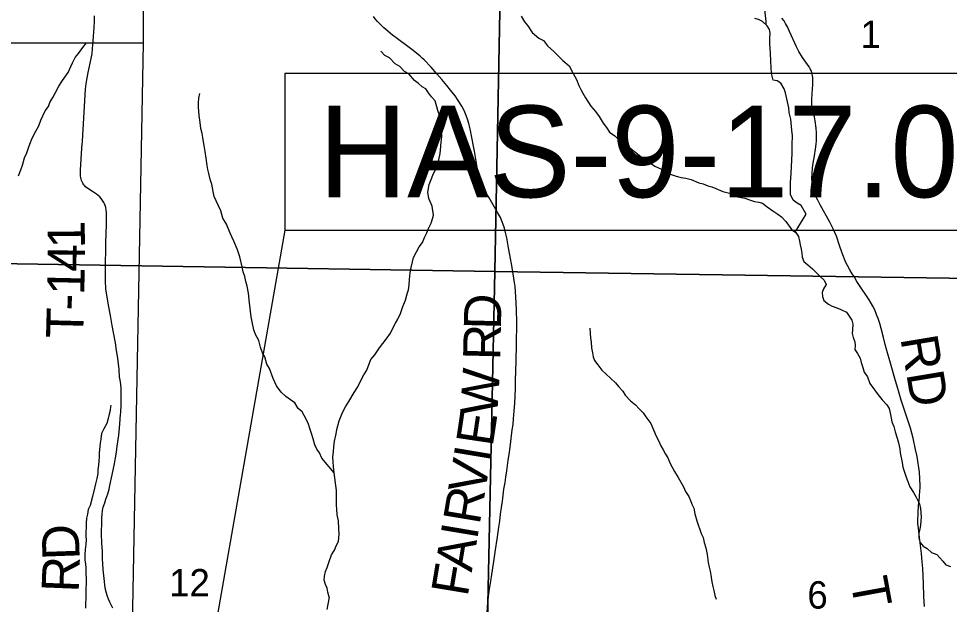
# Model space of a CAD drawing. Extents: x 0 to 34, y 0 to 22.
# Drawn here: x 13.784 to 15.207, y 18.414 to 19.31 of the extents above; entities that cross this region are included whole.
import ezdxf

# ---------------------------------------------------------------- set-up
doc = ezdxf.new("R2010")
doc.units = 0
for name, color, linetype in [('GM_X_Corporation', 7, 'Continuous'), ('GM_X_County_Road', 7, 'Continuous'), ('GM_X_County_Road_Text', 7, 'Continuous'), ('GM_X_Minor_River', 7, 'Continuous'), ('GM_X_Section_Text', 7, 'Continuous'), ('GM_X_Township_Road', 7, 'Continuous'), ('GM_X_Township_Road_Text', 7, 'Continuous'), ('SH_Text', 7, 'Continuous')]:
    doc.layers.add(name, color=color, linetype=linetype)

msp = doc.modelspace()

# ---------------------------------------------------------------- linework, layer by layer
at = {"layer": 'GM_X_Corporation'}
for points in [[(14.532, 19.9321), (14.5125, 18.9236), (13.4956, 18.9396), (13.52, 19.9573)], [(14.532, 19.9321), (15.5496, 19.9206), (15.5197, 18.9088), (14.5125, 18.9236)], [(13.4956, 18.9396), (14.5125, 18.9236), (14.4926, 17.9788), (13.4723, 18.0001)], [(14.5125, 18.9236), (15.5197, 18.9088), (15.5004, 17.9447), (14.4926, 17.9788)]]:
    msp.add_lwpolyline(points, close=True, dxfattribs=at)
at = {"layer": 'GM_X_County_Road'}
msp.add_lwpolyline([(14.5006, 18.402), (14.5018, 18.4174), (14.5038, 18.4344), (14.5056, 18.4473), (14.5071, 18.4565), (14.5094, 18.4705), (14.5109, 18.48), (14.5135, 18.4979), (14.516, 18.5141), (14.5175, 18.5247), (14.5185, 18.5323), (14.5198, 18.5417), (14.5212, 18.5526), (14.5224, 18.5623), (14.5241, 18.5722), (14.5252, 18.5813), (14.5264, 18.5904), (14.5281, 18.6006), (14.5292, 18.609), (14.5305, 18.6188), (14.5317, 18.627), (14.5328, 18.6351), (14.5341, 18.6435), (14.5357, 18.6549), (14.537, 18.6635), (14.5391, 18.6811), (14.5402, 18.6895), (14.5411, 18.698), (14.5421, 18.7102), (14.5429, 18.7215), (14.5441, 18.7444), (14.5442, 18.7568), (14.5449, 18.7865), (14.5456, 18.8123), (14.5458, 18.8448), (14.5453, 18.8654), (14.5446, 18.8849), (14.544, 18.8929), (14.5433, 18.9004), (14.5425, 18.9066), (14.5388, 18.9294), (14.5354, 18.9488), (14.5334, 18.9596), (14.5308, 18.9747), (14.5289, 18.9832), (14.5271, 18.9899), (14.5252, 18.9954), (14.5236, 18.9996), (14.5208, 19.0058), (14.5166, 19.0135), (14.514, 19.0181), (14.5037, 19.036), (14.4988, 19.0443), (14.495, 19.0514), (14.4924, 19.0572), (14.4903, 19.0623), (14.4889, 19.0671), (14.488, 19.0707), (14.4861, 19.0802), (14.4812, 19.1077), (14.48, 19.1152), (14.4748, 19.1418), (14.4728, 19.1496), (14.4707, 19.1564), (14.4687, 19.162), (14.4665, 19.1671), (14.4638, 19.1728), (14.4619, 19.1763), (14.4565, 19.1848), (14.4517, 19.192), (14.4445, 19.201), (14.439, 19.2078), (14.4312, 19.217), (14.4237, 19.2259), (14.4148, 19.2361), (14.4043, 19.2472), (14.4015, 19.2499), (14.3984, 19.2527), (14.3875, 19.2616), (14.3837, 19.2646), (14.3593, 19.2824), (14.3559, 19.2849), (14.3458, 19.2934), (14.3425, 19.2963), (14.3359, 19.3028), (14.3329, 19.3059), (14.3295, 19.3099), (14.3269, 19.3134)], dxfattribs=at)
at = {"layer": 'GM_X_Minor_River'}
for points in [[(14.927, 19.301), (14.927, 19.306), (14.9234, 19.338)], [(14.5529, 19.3138), (14.5578, 19.3055), (14.5627, 19.299), (14.5695, 19.2891), (14.5797, 19.2803), (14.5869, 19.2765), (14.593, 19.2688), (14.6028, 19.2597), (14.6164, 19.246), (14.6262, 19.2379), (14.6319, 19.2265), (14.6375, 19.217), (14.6409, 19.2079), (14.6439, 19.2018), (14.6469, 19.1961), (14.651, 19.1888), (14.659, 19.1763), (14.6661, 19.1679), (14.6718, 19.1606), (14.6778, 19.1504), (14.6831, 19.1439), (14.6876, 19.1367), (14.6956, 19.1309), (14.705, 19.1225), (14.7122, 19.1179), (14.7183, 19.113), (14.7258, 19.1069), (14.733, 19.1015), (14.7398, 19.0958), (14.7455, 19.0927), (14.7572, 19.0843), (14.7671, 19.0801), (14.7765, 19.0736), (14.7837, 19.0713), (14.7894, 19.069), (14.7974, 19.0671), (14.8042, 19.0663), (14.8125, 19.0644), (14.8243, 19.059), (14.8311, 19.0575), (14.8379, 19.0544), (14.844, 19.0529), (14.8504, 19.0502), (14.861, 19.046), (14.8712, 19.0433), (14.8834, 19.0379), (14.8947, 19.0356), (14.9019, 19.0333), (14.9095, 19.0306), (14.916, 19.0294), (14.9216, 19.0279), (14.9288, 19.0225), (14.9375, 19.0161), (14.9451, 19.0111), (14.9508, 19.0073), (14.9572, 19), (14.9613, 18.9943), (14.9666, 18.9871), (14.9727, 18.9829), (14.9768, 18.9772), (14.9783, 18.9699), (14.9794, 18.9642), (14.9809, 18.9574), (14.982, 18.9513), (14.9824, 18.9452), (14.985, 18.9387), (14.9907, 18.9338), (14.9979, 18.9273), (15.0035, 18.922), (15.0096, 18.9159), (15.016, 18.9101), (15.019, 18.9037), (15.0148, 18.8968), (15.0129, 18.8911), (15.0132, 18.8854), (15.0155, 18.879), (15.0223, 18.8733), (15.0283, 18.8702), (15.0355, 18.8679), (15.0412, 18.8656), (15.0499, 18.8614), (15.0582, 18.8492), (15.0597, 18.8427), (15.0593, 18.8344), (15.0589, 18.8287)], [(14.9717, 18.9836), (14.9884, 19.0113), (14.9808, 19.0243), (14.9744, 19.0281), (14.9687, 19.0327), (14.9646, 19.0414), (14.9643, 19.0597), (14.9655, 19.0733), (14.9663, 19.0942), (14.9668, 19.1041), (14.9672, 19.1178), (14.9676, 19.1307), (14.9665, 19.1398), (14.9647, 19.1562), (14.9625, 19.1668), (14.9617, 19.174), (14.9588, 19.1874), (14.9569, 19.1965), (14.9547, 19.2026), (14.9498, 19.2117), (14.9441, 19.2148), (14.938, 19.2163), (14.9354, 19.2262), (14.9343, 19.2444), (14.9336, 19.2577), (14.9326, 19.2718), (14.9326, 19.2805), (14.9334, 19.2878), (14.9323, 19.2935), (14.9289, 19.2992), (14.9217, 19.306), (14.9157, 19.3091), (14.91, 19.3106)], [(13.8666, 19.2426), (13.8708, 19.2506), (13.8761, 19.257), (13.8823, 19.2661), (13.888, 19.2733)], [(14.2592, 18.4253), (14.257, 18.433), (14.2558, 18.439), (14.2536, 18.4447), (14.2517, 18.4512), (14.2518, 18.4577), (14.2533, 18.4645), (14.256, 18.4706), (14.2591, 18.4801), (14.2629, 18.4903), (14.2671, 18.4975), (14.2698, 18.504), (14.2732, 18.5108), (14.2744, 18.5218), (14.2741, 18.5302), (14.2734, 18.5419), (14.2715, 18.5511), (14.2708, 18.5598), (14.2701, 18.5659), (14.2701, 18.5883), (14.2694, 18.5963), (14.268, 18.6077), (14.2669, 18.6157), (14.2658, 18.6248), (14.265, 18.6328), (14.2647, 18.6396), (14.2655, 18.6484), (14.2663, 18.6552), (14.2674, 18.6639), (14.2698, 18.6753), (14.2706, 18.6818), (14.2744, 18.6951), (14.2794, 18.7076), (14.284, 18.7163), (14.2893, 18.7247), (14.2974, 18.7383), (14.3027, 18.747), (14.3069, 18.7558), (14.3123, 18.7652), (14.3169, 18.7724), (14.3188, 18.7781), (14.323, 18.7888), (14.3291, 18.796), (14.336, 18.8066), (14.3463, 18.8202), (14.3531, 18.8289), (14.3577, 18.8388), (14.3604, 18.8445), (14.3639, 18.8505), (14.3681, 18.8593), (14.3719, 18.8699), (14.3758, 18.8794), (14.3784, 18.8893), (14.3804, 18.8953), (14.3812, 18.9025), (14.382, 18.9113), (14.3828, 18.9212), (14.3843, 18.9295), (14.3863, 18.9382), (14.3882, 18.9447), (14.3924, 18.9534), (14.3966, 18.961), (14.4016, 18.9678), (14.405, 18.9754), (14.4084, 18.9826), (14.4108, 18.9891), (14.415, 18.9974), (14.4169, 19.0039), (14.4188, 19.0096), (14.4166, 19.0233), (14.4113, 19.0351), (14.4102, 19.0446), (14.4122, 19.0567), (14.4153, 19.0643), (14.4176, 19.0707), (14.421, 19.0783), (14.4241, 19.0867), (14.4268, 19.0943), (14.4287, 19.1038), (14.4295, 19.1095), (14.4303, 19.1212), (14.4315, 19.1292), (14.4311, 19.138), (14.4308, 19.1437), (14.4282, 19.1611), (14.4252, 19.1699), (14.4211, 19.1844), (14.4158, 19.1908), (14.4109, 19.1969), (14.4071, 19.2026), (14.4014, 19.2057), (14.3958, 19.211), (14.3897, 19.2156), (14.381, 19.2255), (14.3742, 19.2294), (14.3671, 19.237), (14.3599, 19.2408), (14.3512, 19.2503), (14.344, 19.2538), (14.3379, 19.2603)], [(13.7843, 19.0696), (13.7877, 19.0791), (13.79, 19.0859), (13.7935, 19.0973), (13.7969, 19.1049), (13.7993, 19.1125), (13.8016, 19.1182), (13.805, 19.1273), (13.8104, 19.1379), (13.815, 19.1463), (13.8184, 19.155), (13.8249, 19.1694), (13.8299, 19.1758), (13.8322, 19.1819), (13.8364, 19.1895), (13.8402, 19.196), (13.846, 19.207), (13.8502, 19.2138), (13.8551, 19.2206), (13.8601, 19.2278), (13.8639, 19.2369), (13.8666, 19.2426)], [(14.2668, 18.6158), (14.248, 18.6382), (14.2442, 18.6462), (14.2401, 18.6519), (14.2374, 18.6584), (14.2348, 18.6675), (14.2322, 18.6755), (14.2303, 18.6819), (14.2273, 18.6899), (14.2239, 18.6975), (14.2179, 18.709), (14.2119, 18.7139), (14.2066, 18.7227), (14.2002, 18.7273), (14.193, 18.7322), (14.1858, 18.7391), (14.1786, 18.7486), (14.1734, 18.76), (14.1677, 18.7749), (14.164, 18.7817), (14.161, 18.7928), (14.1572, 18.7989), (14.1542, 18.8076), (14.1516, 18.8179), (14.1463, 18.827), (14.1441, 18.8342), (14.1419, 18.8441), (14.14, 18.854), (14.1389, 18.8628), (14.1374, 18.8757), (14.136, 18.8901), (14.1338, 18.9008), (14.1315, 18.9084), (14.1304, 18.916), (14.1278, 18.9232), (14.1259, 18.9308), (14.1226, 18.946), (14.1188, 18.9567), (14.1136, 18.9696), (14.1102, 18.9765), (14.1076, 18.9822), (14.1019, 18.9959), (14.0966, 19.005), (14.0933, 19.0161), (14.0865, 19.0317), (14.0831, 19.0381), (14.082, 19.0457), (14.0798, 19.0568), (14.0779, 19.0625), (14.0749, 19.0731), (14.0734, 19.0792), (14.0727, 19.0857), (14.0712, 19.0967), (14.0694, 19.107), (14.0679, 19.1161), (14.0672, 19.1218), (14.0661, 19.1286), (14.065, 19.1343), (14.0631, 19.1419), (14.062, 19.1511), (14.0601, 19.1621), (14.0594, 19.175), (14.0595, 19.1815), (14.0599, 19.1887), (14.0614, 19.1955)], [(14.6575, 18.8366), (14.6582, 18.8286), (14.6589, 18.8221), (14.6597, 18.8153), (14.6604, 18.8069), (14.6619, 18.7989), (14.6626, 18.7932), (14.6649, 18.7871), (14.6701, 18.7807), (14.6758, 18.7727), (14.6826, 18.7662), (14.689, 18.7601), (14.697, 18.7532), (14.7015, 18.7475), (14.7079, 18.7406), (14.7117, 18.7345), (14.7196, 18.7258), (14.7272, 18.7197), (14.7332, 18.7132), (14.7393, 18.7071), (14.7434, 18.701), (14.751, 18.6911), (14.7551, 18.6812), (14.7588, 18.6717), (14.7626, 18.6648), (14.7664, 18.6568), (14.7698, 18.6507), (14.7731, 18.6443), (14.7769, 18.6385), (14.7807, 18.6298), (14.7833, 18.6241), (14.7871, 18.6176), (14.7927, 18.6085), (14.801, 18.594), (14.804, 18.5871), (14.8089, 18.5792), (14.8115, 18.5734), (14.8138, 18.5677), (14.8164, 18.5613), (14.8183, 18.5529), (14.8213, 18.5422), (14.8276, 18.5228), (14.8307, 18.5168), (14.8325, 18.5092), (14.8348, 18.5008), (14.837, 18.4905), (14.8388, 18.4783), (14.8399, 18.4711), (14.8414, 18.465), (14.8425, 18.4593), (14.8444, 18.4491), (14.8459, 18.4415), (14.8474, 18.4358), (14.8489, 18.4282), (14.8507, 18.4223)], [(15.0589, 18.8287), (15.06, 18.8226), (15.0626, 18.8161), (15.0634, 18.8104), (15.0626, 18.804), (15.0667, 18.7979), (15.0709, 18.791), (15.0724, 18.7845), (15.075, 18.7769), (15.0772, 18.7693), (15.0821, 18.7625), (15.0859, 18.7522), (15.0931, 18.7427), (15.0987, 18.7347), (15.1044, 18.7274), (15.1119, 18.7198), (15.1153, 18.7141), (15.1172, 18.705), (15.1194, 18.6936), (15.1224, 18.6863), (15.1243, 18.6783), (15.1276, 18.6688), (15.1295, 18.6612), (15.1314, 18.6525), (15.1321, 18.646), (15.1351, 18.6316), (15.1362, 18.624), (15.1392, 18.6148), (15.1414, 18.6087), (15.1437, 18.6023), (15.1471, 18.5943), (15.1527, 18.5855), (15.1565, 18.5783), (15.1614, 18.568), (15.1632, 18.5612), (15.1643, 18.5479), (15.1639, 18.5422), (15.1631, 18.5353), (15.162, 18.5296), (15.1604, 18.5236), (15.1604, 18.5163), (15.1622, 18.5095), (15.1672, 18.5034), (15.1736, 18.4996), (15.18, 18.4938), (15.1883, 18.4908), (15.1974, 18.4805), (15.2019, 18.4748), (15.2088, 18.4725)], [(13.9252, 18.7192), (13.925, 18.7169), (13.9243, 18.7108), (13.9227, 18.7051), (13.9212, 18.6986), (13.9192, 18.691), (13.9146, 18.6827), (13.9112, 18.6755), (13.91, 18.6671), (13.9092, 18.6611), (13.9081, 18.6512), (13.9077, 18.6455), (13.9076, 18.6398), (13.9072, 18.6341), (13.9064, 18.6273), (13.9056, 18.62), (13.9052, 18.6143), (13.9037, 18.6067), (13.9018, 18.5988), (13.9002, 18.5919), (13.8971, 18.5794), (13.8937, 18.5657), (13.8906, 18.5593), (13.8894, 18.5521), (13.8883, 18.546), (13.8878, 18.5384), (13.8874, 18.5316), (13.887, 18.5255), (13.887, 18.5186), (13.8874, 18.5129), (13.8873, 18.5065), (13.8862, 18.4981), (13.8857, 18.4905), (13.8857, 18.4822), (13.8864, 18.4765), (13.8872, 18.47), (13.8871, 18.4609), (13.8875, 18.4537), (13.8867, 18.4084)], [(13.888, 18.4429), (13.888, 18.443)], [(14.2592, 18.4253), (14.2557, 18.4067)]]:
    msp.add_lwpolyline(points, dxfattribs=at)
at = {"layer": 'GM_X_Township_Road'}
for points in [[(13.9405, 18.7073), (13.9412, 18.7199), (13.9409, 18.7458), (13.9399, 18.7546), (13.9388, 18.7623), (13.9379, 18.7734), (13.9359, 18.791), (13.9342, 18.8027), (13.9324, 18.8146), (13.9294, 18.8301), (13.9275, 18.8407), (13.9246, 18.8563), (13.9216, 18.8721), (13.9185, 18.8908), (13.9178, 18.8963), (13.9175, 18.9008), (13.9172, 18.9053), (13.917, 18.9138), (13.9173, 18.9406), (13.9175, 18.9518), (13.9179, 18.9677), (13.9185, 18.9955), (13.9188, 19.0093), (13.9187, 19.0136), (13.9184, 19.0173), (13.9176, 19.0214), (13.9167, 19.0245), (13.9157, 19.0271), (13.9147, 19.029), (13.9128, 19.0322), (13.9107, 19.035), (13.9084, 19.0375), (13.9058, 19.0399), (13.9034, 19.0418), (13.8986, 19.045), (13.8888, 19.0514), (13.8868, 19.0531), (13.8853, 19.0546), (13.884, 19.0562), (13.8825, 19.0584), (13.8815, 19.0605), (13.8806, 19.0628), (13.8799, 19.0648), (13.8795, 19.067), (13.8791, 19.0694), (13.879, 19.0737), (13.8791, 19.0782), (13.8812, 19.112), (13.8819, 19.1226), (13.883, 19.1404), (13.8866, 19.2021), (13.8875, 19.2107), (13.8884, 19.2164), (13.8907, 19.2277), (13.8952, 19.2492), (13.8966, 19.2571), (13.8972, 19.2642), (13.8984, 19.2763), (13.8996, 19.2968), (13.9001, 19.3058), (13.9005, 19.3147)], [(15.1285, 18.7446), (15.1252, 18.7562), (15.1172, 18.7835), (15.1118, 18.8028), (15.1092, 18.812), (15.1066, 18.8224), (15.103, 18.8363), (15.1008, 18.8441), (15.0983, 18.8516), (15.0965, 18.8564), (15.0932, 18.8648), (15.0905, 18.8702), (15.0847, 18.8801), (15.0807, 18.8863), (15.0731, 18.8975), (15.066, 18.9083), (15.0617, 18.9158), (15.0589, 18.9201), (15.0551, 18.9261), (15.0514, 18.9325), (15.049, 18.9372), (15.0432, 18.9513), (15.0393, 18.9634), (15.0347, 18.9773), (15.0296, 18.9889), (15.0245, 18.9989), (15.0098, 19.0253), (15.0062, 19.0323), (15.0034, 19.0383), (15.002, 19.0418), (15.0008, 19.0462), (14.999, 19.0524), (14.9977, 19.0595), (14.9969, 19.0655), (14.9981, 19.0819), (14.9993, 19.0891), (15.0012, 19.1005), (15.0028, 19.1103), (15.0039, 19.1181), (15.0042, 19.1233), (15.0043, 19.1305), (15.004, 19.1356), (15.0035, 19.1428), (15.0021, 19.154), (15.0009, 19.1598), (14.9982, 19.1708), (14.9971, 19.1793), (14.9972, 19.187), (14.9973, 19.1952), (14.9986, 19.2094), (14.9987, 19.215), (14.9985, 19.2199), (14.9981, 19.2228), (14.9975, 19.2257), (14.997, 19.2277), (14.9958, 19.2309), (14.9946, 19.2334), (14.9928, 19.2366), (14.9851, 19.2473), (14.9827, 19.2509), (14.9773, 19.2597), (14.9737, 19.2668), (14.9627, 19.2907), (14.9597, 19.2978), (14.957, 19.3026), (14.9545, 19.3066), (14.951, 19.3111)], [(15.1619, 18.583), (15.1622, 18.5852), (15.1625, 18.5953), (15.1623, 18.6068), (15.1615, 18.6167), (15.1606, 18.6235), (15.1597, 18.6296), (15.1579, 18.6405), (15.1556, 18.6513), (15.1519, 18.6687), (15.148, 18.6838), (15.1445, 18.6948), (15.141, 18.7052), (15.1375, 18.7147), (15.1336, 18.7269), (15.1285, 18.7446)], [(13.9124, 18.4944), (13.9124, 18.4954), (13.9116, 18.5081), (13.9111, 18.5225), (13.9113, 18.5417), (13.9115, 18.5471), (13.912, 18.5517), (13.9128, 18.558), (13.9138, 18.563), (13.916, 18.5697), (13.9179, 18.5752), (13.9206, 18.5832), (13.9225, 18.5905), (13.9238, 18.5964), (13.9272, 18.6124), (13.9293, 18.6223), (13.9307, 18.6295), (13.9323, 18.6383), (13.9339, 18.6474), (13.9352, 18.6565), (13.9373, 18.6734), (13.939, 18.6899), (13.9403, 18.7054), (13.9405, 18.7073)], [(15.1691, 18.411), (15.1685, 18.4266), (15.1679, 18.4461), (15.1669, 18.4692), (15.1659, 18.4797), (15.1646, 18.4922), (15.1615, 18.5168), (15.16, 18.5311), (15.1593, 18.538), (15.1592, 18.5419), (15.1594, 18.5543), (15.1599, 18.5652), (15.1614, 18.5776), (15.1619, 18.583)], [(13.9285, 18.4085), (13.9239, 18.418), (13.9219, 18.4223), (13.9204, 18.4263), (13.9187, 18.4315), (13.9174, 18.437), (13.9162, 18.4437), (13.9155, 18.4494), (13.9138, 18.4679), (13.9128, 18.4843), (13.9124, 18.4944)]]:
    msp.add_lwpolyline(points, dxfattribs=at)
at = {"layer": 'SH_Text'}
for p, q in [((13.9747, 19.2724), (13.9451, 17.7129)), ((14.1914, 18.9865), (13.9676, 17.7132))]:
    msp.add_line(p, q, dxfattribs=at)
for points in [[(12.0903, 19.9768), (13.9747, 19.9768), (13.9747, 19.2724), (12.0903, 19.2724)], [(14.1914, 19.2265), (14.1914, 18.9865), (15.4525, 18.9865), (15.4525, 19.2265)]]:
    msp.add_lwpolyline(points, close=True, dxfattribs=at)

# ---------------------------------------------------------------- texts
at = {"layer": 'GM_X_County_Road_Text'}
for s, rotation, p in [('D', 88.6447, (14.5216, 18.8341)), ('R', 88.6494, (14.5205, 18.7875)), ('W', 86.3731, (14.5159, 18.7017)), ('E', 81.5178, (14.509, 18.6545)), ('I', 80.5236, (14.505, 18.6304)), ('V', 80.5071, (14.4968, 18.5811)), ('R', 80.5114, (14.4891, 18.535)), ('I', 80.5159, (14.4852, 18.512)), ('A', 80.5071, (14.477, 18.4627)), ('F', 80.5111, (14.4707, 18.4249))]:
    msp.add_text(s, height=0.0568, rotation=rotation, dxfattribs=at).set_placement(p)
at = {"layer": 'GM_X_Section_Text'}
for s, height, p in [('1', 0.0419, (15.0715, 19.2654)), ('12', 0.04186, (14.0144, 18.4266)), ('6', 0.0419, (14.9902, 18.4079))]:
    msp.add_text(s, height=height, rotation=0, dxfattribs=at).set_placement(p)
at = {"layer": 'GM_X_Township_Road_Text'}
for s, height, rotation, p in [('1', 0.0568, 90.6475, (13.8858, 18.959)), ('4', 0.0568, 89.3228, (13.8854, 18.9226)), ('1', 0.0568, 88.7633, (13.8846, 18.887)), ('-', 0.0568, 88.5194, (13.884, 18.8634)), ('T', 0.0568, 88.4484, (13.8829, 18.8208)), ('RD', 0.05682, 279.4611, (15.1323, 18.8215)), ('D', 0.0568, 92.056, (13.8778, 18.4832)), ('R', 0.0568, 87.7591, (13.876, 18.432)), ('T', 0.0568, 280.3938, (15.0557, 18.451))]:
    msp.add_text(s, height=height, rotation=rotation, dxfattribs=at).set_placement(p)
at = {"layer": 'SH_Text'}
msp.add_text('HAS-9-17.04', height=0.14, dxfattribs=at).set_placement((14.2432, 19.037))

doc.saveas('drawing.dxf')
